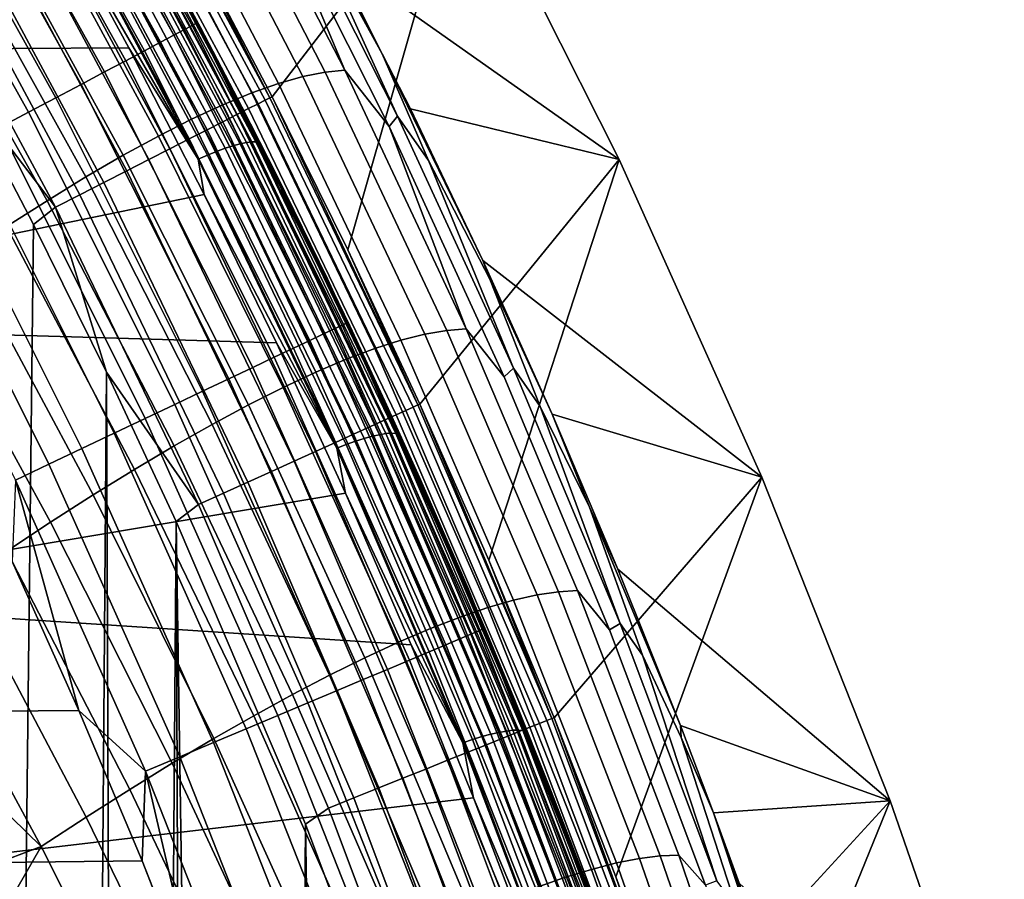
# Model space of a CAD drawing. Header units: metres. Extents: x -109 to 109, y -342 to 66.
# Tile 414 of 512: x 24.09 to 27.73, y 9.87 to 13.04. Entities that reach past the tile are written whole.
import ezdxf

# ---------------------------------------------------------------- set-up
doc = ezdxf.new("R2010")
doc.units = ezdxf.units.M
doc.layers.add('solid_K_24_62_16_000B91', color=7, linetype='CONTINUOUS')

msp = doc.modelspace()

# ---------------------------------------------------------------- linework, layer by layer
at = {"layer": 'solid_K_24_62_16_000B91'}
for points in [[(25.021742, 12.756577, 30.034899), (25.72604, 13.674945), (25.09708, 14.797626), (24.72928, 13.314673, 30.034899)], [(24.726076, 13.019848, 83.699898), (24.123091, 14.100758, 83.699898), (24.095856, 14.084764, 83.834938), (24.698158, 13.005075, 83.834938)], [(24.742847, 13.028724, 83.562515), (24.139454, 14.110368, 83.562515), (24.123091, 14.100758, 83.699898), (24.726076, 13.019848, 83.699898)], [(24.742847, 13.028724, 83.562515), (24.656677, 13.203385, 83.426178), (24.139454, 14.110368, 83.562515)], [(24.659338, 12.984531, 83.966492), (24.05798, 14.062524, 83.966492), (24.00979, 14.034225, 84.093422), (24.609943, 12.958392, 84.093422)], [(24.698158, 13.005075, 83.834938), (24.095856, 14.084764, 83.834938), (24.05798, 14.062524, 83.966492), (24.659338, 12.984531, 83.966492)], [(24.609943, 12.958392, 84.093422), (24.00979, 14.034225, 84.093422), (23.951696, 14.000112, 84.214653), (24.550398, 12.926881, 84.214653)], [(24.550398, 12.926881, 84.214653), (23.951696, 14.000112, 84.214653), (23.884197, 13.960474, 84.32914), (24.481211, 12.890268, 84.32914)], [(24.481211, 12.890268, 84.32914), (23.884197, 13.960474, 84.32914), (23.807867, 13.915651, 84.435905), (24.402973, 12.848866, 84.435905)], [(24.402973, 12.848866, 84.435905), (23.807867, 13.915651, 84.435905), (23.72336, 13.866027, 84.534042), (24.316353, 12.803027, 84.534042)], [(24.20212, 13.473954, 44.135128), (24.492649, 12.938311, 44.01638), (21.925583, 12.922852, 44.012955), (21.336594, 13.896752, 44.228863)], [(24.316353, 12.803027, 84.534042), (23.72336, 13.866027, 84.534042), (23.631399, 13.812024, 84.622704), (24.222094, 12.753146, 84.622704)], [(24.970274, 12.731151, 30.335642), (24.374096, 13.83836, 30.335642), (24.339931, 13.818964, 30.430262), (24.935274, 12.713306, 30.430262)], [(24.996464, 12.744504, 30.237499), (24.39966, 13.852875, 30.237499), (24.374096, 13.83836, 30.335642), (24.970274, 12.731151, 30.335642)], [(24.39966, 13.852875, 30.237499), (24.996464, 12.744504, 30.237499), (25.013571, 12.753225, 30.136866), (24.416359, 13.862355, 30.136866)], [(24.416359, 13.862355, 30.136866), (25.013571, 12.753225, 30.136866), (24.424374, 13.866067, 30.034899)], [(25.013571, 12.753225, 30.136866), (24.72928, 13.314673, 30.034899), (24.424374, 13.866067, 30.034899)], [(24.222094, 12.753146, 84.622704), (23.631399, 13.812024, 84.622704), (23.53277, 13.754107, 84.701141), (24.120998, 12.699648, 84.701141)], [(24.935274, 12.713306, 30.430262), (24.339931, 13.818964, 30.430262), (24.297529, 13.79489, 30.520365), (24.891834, 12.691158, 30.520365)], [(24.804781, 13.798298, -18.41045), (25.290865, 12.855435, -18.575708), (25.217957, 12.848372, -18.821585), (24.731056, 13.789734, -18.670345)], [(24.995707, 13.559337, -18.193331), (25.290865, 12.855435, -18.575708), (24.804781, 13.798298, -18.41045)], [(24.840408, 12.664939, 30.605007), (24.247332, 13.766391, 30.605007), (24.189867, 13.733765, 30.683298), (24.781538, 12.634924, 30.683298)], [(24.891834, 12.691158, 30.520365), (24.297529, 13.79489, 30.520365), (24.247332, 13.766391, 30.605007), (24.840408, 12.664939, 30.605007)], [(24.334728, 13.784841, 44.471226), (24.46427, 13.55489, 44.428001), (24.757893, 13.013553, 44.309284)], [(24.910572, 12.720012, 44.235161), (24.334728, 13.784841, 44.471226), (24.757893, 13.013553, 44.309284)], [(24.410763, 13.643137, 44.400352), (24.334728, 13.784841, 44.471226), (24.910572, 12.720012, 44.235161)], [(24.648306, 13.771111, -18.926916), (25.136211, 12.83206, -19.064163), (25.045816, 12.806503, -19.302767), (24.556719, 13.742438, -19.179445)], [(24.731056, 13.789734, -18.670345), (25.217957, 12.848372, -18.821585), (25.136211, 12.83206, -19.064163), (24.648306, 13.771111, -18.926916)], [(24.120998, 12.699648, 84.701141), (23.53277, 13.754107, 84.701141), (23.428314, 13.692768, 84.768677), (24.013931, 12.642989, 84.768677)], [(24.781538, 12.634924, 30.683298), (24.189867, 13.733765, 30.683298), (24.125736, 13.697355, 30.754417), (24.715839, 12.601428, 30.754417)], [(24.556719, 13.742438, -19.179445), (25.045816, 12.806503, -19.302767), (24.946953, 12.771704, -19.536713), (24.456478, 13.703719, -19.427216)], [(25.002232, 13.73987, -17.350298), (25.72604, 13.674945), (26.30479, 12.525621), (25.252729, 13.26803, -17.427921)], [(25.428619, 12.916162, -17.543644), (25.002232, 13.73987, -17.350298), (25.252729, 13.26803, -17.427921)], [(25.428619, 12.916162, -17.543644), (25.152658, 13.418566, -17.694153), (25.002232, 13.73987, -17.350298)], [(24.715839, 12.601428, 30.754417), (24.125736, 13.697355, 30.754417), (24.055616, 13.657545, 30.817619), (24.644003, 12.564802, 30.817619)], [(24.456478, 13.703719, -19.427216), (24.946953, 12.771704, -19.536713), (24.839809, 12.727667, -19.765322), (24.347773, 13.654962, -19.66951)], [(24.644003, 12.564802, 30.817619), (24.055616, 13.657545, 30.817619), (23.98024, 13.61475, 30.872238), (24.566784, 12.525432, 30.872238)], [(24.347773, 13.654962, -19.66951), (24.839809, 12.727667, -19.765322), (24.724573, 12.674398, -19.987919), (24.230793, 13.596176, -19.905611)], [(25.021742, 12.756577, 30.034899), (25.301611, 12.192058, 30.034899), (25.72604, 13.674945)], [(25.568748, 11.621397, 30.034899), (26.30479, 12.525621), (25.72604, 13.674945), (25.301611, 12.192058, 30.034899)], [(24.566784, 12.525432, 30.872238), (23.98024, 13.61475, 30.872238), (23.900398, 13.569421, 30.917702), (24.484991, 12.483729, 30.917702)], [(24.816545, 12.555168, 43.954708), (24.257063, 13.604132, 44.187256), (24.287975, 13.616913, 44.207851), (24.848145, 12.566662, 43.975014)], [(24.848145, 12.566662, 43.975014), (24.287975, 13.616913, 44.207851), (24.316635, 13.627524, 44.232529), (24.877441, 12.57608, 43.999428)], [(24.877441, 12.57608, 43.999428), (24.316635, 13.627524, 44.232529), (24.342552, 13.635785, 44.260864), (24.903934, 12.583261, 44.027527)], [(24.903934, 12.583261, 44.027527), (24.342552, 13.635785, 44.260864), (24.365282, 13.641554, 44.292377), (24.92717, 12.588083, 44.05883)], [(24.92717, 12.588083, 44.05883), (24.365282, 13.641554, 44.292377), (24.384436, 13.644731, 44.326527), (24.946747, 12.590463, 44.0928)], [(24.946747, 12.590463, 44.0928), (24.384436, 13.644731, 44.326527), (24.399681, 13.645262, 44.362724), (24.962332, 12.590359, 44.128857)], [(24.962332, 12.590359, 44.128857), (24.399681, 13.645262, 44.362724), (24.410763, 13.643137, 44.400352), (24.973658, 12.587773, 44.166382)], [(24.973658, 12.587773, 44.166382), (24.410763, 13.643137, 44.400352), (24.910572, 12.720012, 44.235161)], [(24.230793, 13.596176, -19.905611), (24.724573, 12.674398, -19.987919), (24.601545, 12.612039, -20.203918), (24.105844, 13.527514, -20.134899)], [(24.74864, 12.526775, 43.927723), (24.190632, 13.572973, 44.159657), (24.224428, 13.589401, 44.171101), (24.783186, 12.541796, 43.93885)], [(24.783186, 12.541796, 43.93885), (24.224428, 13.589401, 44.171101), (24.257063, 13.604132, 44.187256), (24.816545, 12.555168, 43.954708)], [(25.020031, 13.606009, -17.92049), (25.485285, 12.685986, -18.108419), (25.455084, 12.646819, -18.366058), (24.995707, 13.559337, -18.193331)], [(25.152658, 13.418566, -17.694153), (25.485285, 12.685986, -18.108419), (25.020031, 13.606009, -17.92049)], [(24.484991, 12.483729, 30.917702), (23.900398, 13.569421, 30.917702), (23.816933, 13.522033, 30.953533), (24.399483, 12.440133, 30.953533)], [(24.74864, 12.526775, 43.927723), (24.20212, 13.473954, 44.135128), (24.190632, 13.572973, 44.159657)], [(24.46427, 13.55489, 44.428001), (24.656677, 13.203385, 83.426178), (25.227131, 12.083807, 83.426178), (24.757893, 13.013553, 44.309284)], [(24.995707, 13.559337, -18.193331), (25.455084, 12.646819, -18.366058), (25.290865, 12.855435, -18.575708)], [(24.399483, 12.440133, 30.953533), (23.816933, 13.522033, 30.953533), (23.730715, 13.473083, 30.979355), (24.311157, 12.3951, 30.979355)], [(24.105844, 13.527514, -20.134899), (24.601545, 12.612039, -20.203918), (24.471144, 12.540858, -20.412825), (23.973351, 13.449275, -20.356846)], [(24.311157, 12.3951, 30.979355), (23.730715, 13.473083, 30.979355), (23.642653, 13.423086, 30.994898), (24.22094, 12.349103, 30.994898)], [(24.74864, 12.526775, 43.927723), (24.492649, 12.938311, 44.01638), (24.20212, 13.473954, 44.135128)], [(23.973351, 13.449275, -20.356846), (24.471144, 12.540858, -20.412825), (24.333788, 12.461134, -20.614145), (23.833742, 13.361761, -20.570927)], [(24.22094, 12.349103, 30.994898), (23.642653, 13.423086, 30.994898), (23.85815, 12.82449, 31)], [(25.428619, 12.916162, -17.543644), (25.599693, 12.521222, -17.890379), (25.485285, 12.685986, -18.108419), (25.152658, 13.418566, -17.694153)], [(23.833742, 13.361761, -20.570927), (24.333788, 12.461134, -20.614145), (24.189903, 12.373143, -20.80739), (23.687449, 13.265276, -20.776621)], [(25.013571, 12.753225, 30.136866), (25.021742, 12.756577, 30.034899), (24.72928, 13.314673, 30.034899)], [(23.687449, 13.265276, -20.776621), (24.189903, 12.373143, -20.80739), (24.039911, 12.277164, -20.992069), (23.534899, 13.160124, -20.973404)], [(25.428619, 12.916162, -17.543644), (25.252729, 13.26803, -17.427921), (26.30479, 12.525621), (25.533157, 12.712798, -17.520102)], [(24.742847, 13.028724, 83.562515), (25.227131, 12.083807, 83.426178), (24.656677, 13.203385, 83.426178)], [(25.252115, 11.8998, 83.834938), (24.698158, 13.005075, 83.834938), (24.659338, 12.984531, 83.966492), (25.212423, 11.880994, 83.966492)], [(25.280659, 11.913324, 83.699898), (24.726076, 13.019848, 83.699898), (24.698158, 13.005075, 83.834938), (25.252115, 11.8998, 83.834938)], [(25.297808, 11.92145, 83.562515), (24.742847, 13.028724, 83.562515), (24.726076, 13.019848, 83.699898), (25.280659, 11.913324, 83.699898)], [(25.297808, 11.92145, 83.562515), (25.227131, 12.083807, 83.426178), (24.742847, 13.028724, 83.562515)], [(25.039684, 12.465597, 44.189098), (24.757893, 13.013553, 44.309284), (25.227131, 12.083807, 83.426178)], [(24.910572, 12.720012, 44.235161), (24.757893, 13.013553, 44.309284), (25.039684, 12.465597, 44.189098)], [(25.161921, 11.857065, 84.093422), (24.609943, 12.958392, 84.093422), (24.550398, 12.926881, 84.214653), (25.10104, 11.828218, 84.214653)], [(25.212423, 11.880994, 83.966492), (24.659338, 12.984531, 83.966492), (24.609943, 12.958392, 84.093422), (25.161921, 11.857065, 84.093422)], [(24.492649, 12.938311, 44.01638), (24.771521, 12.396038, 43.89616), (22.467962, 11.92349, 43.791401), (21.925583, 12.922852, 44.012955)], [(25.10104, 11.828218, 84.214653), (24.550398, 12.926881, 84.214653), (24.481211, 12.890268, 84.32914), (25.0303, 11.794702, 84.32914)], [(24.74864, 12.526775, 43.927723), (24.771521, 12.396038, 43.89616), (24.492649, 12.938311, 44.01638)], [(25.0303, 11.794702, 84.32914), (24.481211, 12.890268, 84.32914), (24.402973, 12.848866, 84.435905), (24.950308, 11.756801, 84.435905)], [(25.428619, 12.916162, -17.543644), (25.533157, 12.712798, -17.520102), (25.801355, 12.15154, -17.614252)], [(25.599693, 12.521222, -17.890379), (25.428619, 12.916162, -17.543644), (25.801355, 12.15154, -17.614252), (25.82641, 12.082761, -17.737192)], [(25.290865, 12.855435, -18.575708), (25.73954, 11.899608, -18.74041), (25.667723, 11.89402, -18.97213), (25.217957, 12.848372, -18.821585)], [(25.455084, 12.646819, -18.366058), (25.73954, 11.899608, -18.74041), (25.290865, 12.855435, -18.575708)], [(23.974386, 1.10841, 31), (24, 0, 31), (24.14032, 12.285103, 31), (23.85815, 12.82449, 31)], [(24.22094, 12.349103, 30.994898), (23.85815, 12.82449, 31), (24.14032, 12.285103, 31)], [(24.950308, 11.756801, 84.435905), (24.402973, 12.848866, 84.435905), (24.316353, 12.803027, 84.534042), (24.861746, 11.714839, 84.534042)], [(25.136211, 12.83206, -19.064163), (25.587307, 11.879975, -19.200588), (25.498476, 11.857476, -19.425148), (25.045816, 12.806503, -19.302767)], [(25.217957, 12.848372, -18.821585), (25.667723, 11.89402, -18.97213), (25.587307, 11.879975, -19.200588), (25.136211, 12.83206, -19.064163)], [(24.861746, 11.714839, 84.534042), (24.316353, 12.803027, 84.534042), (24.222094, 12.753146, 84.622704), (24.765371, 11.669176, 84.622704)], [(25.045816, 12.806503, -19.302767), (25.498476, 11.857476, -19.425148), (25.401407, 11.826523, -19.645164), (24.946953, 12.771704, -19.536713)], [(24.765371, 11.669176, 84.622704), (24.222094, 12.753146, 84.622704), (24.120998, 12.699648, 84.701141), (24.66201, 11.620201, 84.701141)], [(24.946953, 12.771704, -19.536713), (25.401407, 11.826523, -19.645164), (25.296286, 11.787115, -19.859999), (24.839809, 12.727667, -19.765322)], [(25.542952, 11.610479, 30.237499), (24.996464, 12.744504, 30.237499), (24.970274, 12.731151, 30.335642), (25.516188, 11.598314, 30.335642)], [(24.996464, 12.744504, 30.237499), (25.542952, 11.610479, 30.237499), (25.560432, 11.618424, 30.136866), (25.013571, 12.753225, 30.136866)], [(25.013571, 12.753225, 30.136866), (25.560432, 11.618424, 30.136866), (25.021742, 12.756577, 30.034899)], [(25.560432, 11.618424, 30.136866), (25.301611, 12.192058, 30.034899), (25.021742, 12.756577, 30.034899)], [(24.839809, 12.727667, -19.765322), (25.296286, 11.787115, -19.859999), (25.183298, 11.739259, -20.069012), (24.724573, 12.674398, -19.987919)], [(25.480425, 11.582058, 30.430262), (24.935274, 12.713306, 30.430262), (24.891834, 12.691158, 30.520365), (25.436033, 11.561881, 30.520365)], [(24.910572, 12.720012, 44.235161), (25.039684, 12.465597, 44.189098), (25.309486, 11.911292, 44.067535)], [(25.4394, 11.63221, 43.993999), (24.910572, 12.720012, 44.235161), (25.309486, 11.911292, 44.067535)], [(24.973658, 12.587773, 44.166382), (24.910572, 12.720012, 44.235161), (25.4394, 11.63221, 43.993999)], [(25.516188, 11.598314, 30.335642), (24.970274, 12.731151, 30.335642), (24.935274, 12.713306, 30.430262), (25.480425, 11.582058, 30.430262)], [(25.533157, 12.712798, -17.520102), (26.30479, 12.525621), (26.832298, 11.351696), (25.801355, 12.15154, -17.614252)], [(24.66201, 11.620201, 84.701141), (24.120998, 12.699648, 84.701141), (24.013931, 12.642989, 84.768677), (24.552542, 11.568335, 84.768677)], [(24.724573, 12.674398, -19.987919), (25.183298, 11.739259, -20.069012), (25.062738, 11.683078, -20.271656), (24.601545, 12.612039, -20.203918)], [(25.436033, 11.561881, 30.520365), (24.891834, 12.691158, 30.520365), (24.840408, 12.664939, 30.605007), (25.383484, 11.537994, 30.605007)], [(25.485285, 12.685986, -18.108419), (25.914766, 11.753943, -18.296051), (25.879513, 11.722586, -18.538324), (25.455084, 12.646819, -18.366058)], [(25.599693, 12.521222, -17.890379), (25.914766, 11.753943, -18.296051), (25.485285, 12.685986, -18.108419)], [(24.552542, 11.568335, 84.768677), (24.013931, 12.642989, 84.768677), (23.90181, 12.583655, 84.824738), (24.437904, 11.514018, 84.824738)], [(25.323326, 11.510651, 30.683298), (24.781538, 12.634924, 30.683298), (24.715839, 12.601428, 30.754417), (25.256191, 11.480135, 30.754417)], [(25.383484, 11.537994, 30.605007), (24.840408, 12.664939, 30.605007), (24.781538, 12.634924, 30.683298), (25.323326, 11.510651, 30.683298)], [(25.455084, 12.646819, -18.366058), (25.879513, 11.722586, -18.538324), (25.73954, 11.899608, -18.74041)], [(24.601545, 12.612039, -20.203918), (25.062738, 11.683078, -20.271656), (24.935015, 11.618818, -20.467466), (24.471144, 12.540858, -20.412825)], [(25.256191, 11.480135, 30.754417), (24.715839, 12.601428, 30.754417), (24.644003, 12.564802, 30.817619), (25.182785, 11.446768, 30.817619)], [(24.437904, 11.514018, 84.824738), (23.90181, 12.583655, 84.824738), (23.785591, 12.522154, 84.868843), (24.319078, 11.457717, 84.868843)], [(25.182785, 11.446768, 30.817619), (24.644003, 12.564802, 30.817619), (24.566784, 12.525432, 30.872238), (25.103878, 11.4109, 30.872238)], [(25.330284, 11.484136, 43.717266), (24.816545, 12.555168, 43.954708), (24.848145, 12.566662, 43.975014), (25.362513, 11.494318, 43.737282)], [(25.362513, 11.494318, 43.737282), (24.848145, 12.566662, 43.975014), (24.877441, 12.57608, 43.999428), (25.392393, 11.502521, 43.761425)], [(25.392393, 11.502521, 43.761425), (24.877441, 12.57608, 43.999428), (24.903934, 12.583261, 44.027527), (25.419413, 11.508603, 43.78928)], [(25.419413, 11.508603, 43.78928), (24.903934, 12.583261, 44.027527), (24.92717, 12.588083, 44.05883), (25.44311, 11.512461, 43.82037)], [(25.44311, 11.512461, 43.82037), (24.92717, 12.588083, 44.05883), (24.946747, 12.590463, 44.0928), (25.463078, 11.514029, 43.85416)], [(25.463078, 11.514029, 43.85416), (24.946747, 12.590463, 44.0928), (24.962332, 12.590359, 44.128857), (25.478973, 11.513278, 43.890076)], [(25.478973, 11.513278, 43.890076), (24.962332, 12.590359, 44.128857), (24.973658, 12.587773, 44.166382), (25.490524, 11.510222, 43.927494)], [(25.490524, 11.510222, 43.927494), (24.973658, 12.587773, 44.166382), (25.4394, 11.63221, 43.993999)], [(24.319078, 11.457717, 84.868843), (23.785591, 12.522154, 84.868843), (23.666267, 12.459009, 84.900612), (24.197081, 11.399913, 84.900612)], [(24.471144, 12.540858, -20.412825), (24.935015, 11.618818, -20.467466), (24.800543, 11.546731, -20.655987), (24.333788, 12.461134, -20.614145)], [(25.103878, 11.4109, 30.872238), (24.566784, 12.525432, 30.872238), (24.484991, 12.483729, 30.917702), (25.020296, 11.372909, 30.917702)], [(25.261028, 11.45856, 43.690903), (24.74864, 12.526775, 43.927723), (24.783186, 12.541796, 43.93885), (25.296263, 11.472148, 43.701717)], [(25.261028, 11.45856, 43.690903), (24.771521, 12.396038, 43.89616), (24.74864, 12.526775, 43.927723)], [(25.296263, 11.472148, 43.701717), (24.783186, 12.541796, 43.93885), (24.816545, 12.555168, 43.954708), (25.330284, 11.484136, 43.717266)], [(25.568748, 11.621397, 30.034899), (25.823015, 11.044893, 30.034899), (26.30479, 12.525621)], [(26.064283, 10.462837, 30.034899), (26.832298, 11.351696), (26.30479, 12.525621), (25.823015, 11.044893, 30.034899)], [(25.82641, 12.082761, -17.737192), (26.012676, 11.612672, -18.086409), (25.914766, 11.753943, -18.296051), (25.599693, 12.521222, -17.890379)], [(24.197081, 11.399913, 84.900612), (23.666267, 12.459009, 84.900612), (23.544861, 12.394762, 84.919785), (24.07295, 11.341099, 84.919785)], [(24.333788, 12.461134, -20.614145), (24.800543, 11.546731, -20.655987), (24.659731, 11.467069, -20.836758), (24.189903, 12.373143, -20.80739)], [(25.020296, 11.372909, 30.917702), (24.484991, 12.483729, 30.917702), (24.399483, 12.440133, 30.953533), (24.932919, 11.333192, 30.953533)], [(25.039684, 12.465597, 44.189098), (25.227131, 12.083807, 83.426178), (25.74678, 10.939763, 83.426178), (25.309486, 11.911292, 44.067535)], [(24.932919, 11.333192, 30.953533), (24.399483, 12.440133, 30.953533), (24.311157, 12.3951, 30.979355), (24.842661, 11.292166, 30.979355)], [(24.771521, 12.396038, 43.89616), (25.038485, 11.847534, 43.774563), (22.467962, 11.92349, 43.791401)], [(24.842661, 11.292166, 30.979355), (24.311157, 12.3951, 30.979355), (24.22094, 12.349103, 30.994898), (24.750473, 11.250262, 30.994898)], [(25.261028, 11.45856, 43.690903), (25.038485, 11.847534, 43.774563), (24.771521, 12.396038, 43.89616)], [(24.189903, 12.373143, -20.80739), (24.659731, 11.467069, -20.836758), (24.512995, 11.380083, -21.009319), (24.039911, 12.277164, -20.992069)], [(24.22094, 12.349103, 30.994898), (24.14032, 12.285103, 31), (24.410202, 11.739717, 31)], [(24.750473, 11.250262, 30.994898), (24.22094, 12.349103, 30.994898), (24.410202, 11.739717, 31)], [(24.039911, 12.277164, -20.992069), (24.512995, 11.380083, -21.009319), (24.360744, 11.286024, -21.173216), (23.884232, 12.173474, -21.167692)], [(24, 0, 31), (24.226357, -12.195995, 31), (24.410202, 11.739717, 31), (24.14032, 12.285103, 31)], [(23.884232, 12.173474, -21.167692), (24.360744, 11.286024, -21.173216), (24.203396, 11.185145, -21.32799), (23.723288, 12.062351, -21.333767)], [(25.560432, 11.618424, 30.136866), (25.568748, 11.621397, 30.034899), (25.301611, 12.192058, 30.034899)], [(26.057186, 11.584536, -17.71034), (25.801355, 12.15154, -17.614252), (26.832298, 11.351696)], [(25.82641, 12.082761, -17.737192), (25.801355, 12.15154, -17.614252), (26.057186, 11.584536, -17.71034)], [(23.723288, 12.062351, -21.333767), (24.203396, 11.185145, -21.32799), (24.041361, 11.077698, -21.473179), (23.557503, 11.944073, -21.489803)], [(25.297808, 11.92145, 83.562515), (25.74678, 10.939763, 83.426178), (25.227131, 12.083807, 83.426178)], [(26.012676, 11.612672, -18.086409), (25.82641, 12.082761, -17.737192), (26.057186, 11.584536, -17.71034), (26.195042, 11.240272, -17.930552)], [(25.038485, 11.847534, 43.774563), (25.293457, 11.292964, 43.651615), (22.962582, 10.900792, 43.564674), (22.467962, 11.92349, 43.791401)], [(25.785751, 10.783352, 83.699898), (25.280659, 11.913324, 83.699898), (25.252115, 11.8998, 83.834938), (25.756639, 10.771104, 83.834938)], [(25.803244, 10.79071, 83.562515), (25.297808, 11.92145, 83.562515), (25.280659, 11.913324, 83.699898), (25.785751, 10.783352, 83.699898)], [(25.803244, 10.79071, 83.562515), (25.74678, 10.939763, 83.426178), (25.297808, 11.92145, 83.562515)], [(25.567142, 11.3509, 43.944626), (25.309486, 11.911292, 44.067535), (25.74678, 10.939763, 83.426178)], [(25.4394, 11.63221, 43.993999), (25.309486, 11.911292, 44.067535), (25.567142, 11.3509, 43.944626)], [(25.716154, 10.754071, 83.966492), (25.212423, 11.880994, 83.966492), (25.161921, 11.857065, 84.093422), (25.664642, 10.7324, 84.093422)], [(25.756639, 10.771104, 83.834938), (25.252115, 11.8998, 83.834938), (25.212423, 11.880994, 83.966492), (25.716154, 10.754071, 83.966492)], [(25.587307, 11.879975, -19.200588), (26.001747, 10.916402, -19.33584), (25.914858, 10.896884, -19.546263), (25.498476, 11.857476, -19.425148)], [(25.667723, 11.89402, -18.97213), (26.080496, 10.928235, -19.121607), (26.001747, 10.916402, -19.33584), (25.587307, 11.879975, -19.200588)], [(25.73954, 11.899608, -18.74041), (26.150928, 10.932386, -18.90416), (26.080496, 10.928235, -19.121607), (25.667723, 11.89402, -18.97213)], [(26.269094, 10.788049, -18.709757), (26.150928, 10.932386, -18.90416), (25.73954, 11.899608, -18.74041), (25.879513, 11.722586, -18.538324)], [(25.261028, 11.45856, 43.690903), (25.293457, 11.292964, 43.651615), (25.038485, 11.847534, 43.774563)], [(25.664642, 10.7324, 84.093422), (25.161921, 11.857065, 84.093422), (25.10104, 11.828218, 84.214653), (25.602545, 10.706275, 84.214653)], [(25.498476, 11.857476, -19.425148), (25.914858, 10.896884, -19.546263), (25.820009, 10.869679, -19.752272), (25.401407, 11.826523, -19.645164)], [(25.530394, 10.67592, 84.32914), (25.0303, 11.794702, 84.32914), (24.950308, 11.756801, 84.435905), (25.448803, 10.641594, 84.435905)], [(25.602545, 10.706275, 84.214653), (25.10104, 11.828218, 84.214653), (25.0303, 11.794702, 84.32914), (25.530394, 10.67592, 84.32914)], [(25.401407, 11.826523, -19.645164), (25.820009, 10.869679, -19.752272), (25.717377, 10.834787, -19.953264), (25.296286, 11.787115, -19.859999)], [(25.296286, 11.787115, -19.859999), (25.717377, 10.834787, -19.953264), (25.607147, 10.79221, -20.148642), (25.183298, 11.739259, -20.069012)], [(24.226357, -12.195995, 31), (24.495567, -11.645845, 31), (24.410202, 11.739717, 31)], [(24.495567, -11.645845, 31), (24.667767, 11.188388, 31), (24.410202, 11.739717, 31)], [(24.750473, 11.250262, 30.994898), (24.410202, 11.739717, 31), (24.667767, 11.188388, 31)], [(25.448803, 10.641594, 84.435905), (24.950308, 11.756801, 84.435905), (24.861746, 11.714839, 84.534042), (25.358471, 10.603591, 84.534042)], [(25.183298, 11.739259, -20.069012), (25.607147, 10.79221, -20.148642), (25.489607, 10.742055, -20.337893), (25.062738, 11.683078, -20.271656)], [(25.914766, 11.753943, -18.296051), (26.308561, 10.811343, -18.482981), (26.269094, 10.788049, -18.709757), (25.879513, 11.722586, -18.538324)], [(26.012676, 11.612672, -18.086409), (26.308561, 10.811343, -18.482981), (25.914766, 11.753943, -18.296051)], [(25.358471, 10.603591, 84.534042), (24.861746, 11.714839, 84.534042), (24.765371, 11.669176, 84.622704), (25.260172, 10.562236, 84.622704)], [(25.260172, 10.562236, 84.622704), (24.765371, 11.669176, 84.622704), (24.66201, 11.620201, 84.701141), (25.154743, 10.517881, 84.701141)], [(25.062738, 11.683078, -20.271656), (25.489607, 10.742055, -20.337893), (25.365152, 10.684546, -20.520584), (24.935015, 11.618818, -20.467466)], [(25.154743, 10.517881, 84.701141), (24.66201, 11.620201, 84.701141), (24.552542, 11.568335, 84.768677), (25.043089, 10.470907, 84.768677)], [(24.935015, 11.618818, -20.467466), (25.365152, 10.684546, -20.520584), (25.234184, 10.619909, -20.696291), (24.800543, 11.546731, -20.655987)], [(25.4394, 11.63221, 43.993999), (25.567142, 11.3509, 43.944626), (25.81251, 10.784694, 43.820446)], [(25.920372, 10.52346, 43.748196), (25.4394, 11.63221, 43.993999), (25.81251, 10.784694, 43.820446)], [(25.490524, 11.510222, 43.927494), (25.4394, 11.63221, 43.993999), (25.920372, 10.52346, 43.748196)], [(25.542952, 11.610479, 30.237499), (26.038023, 10.453083, 30.237499), (26.055843, 10.460238, 30.136866), (25.560432, 11.618424, 30.136866)], [(25.560432, 11.618424, 30.136866), (26.055843, 10.460238, 30.136866), (25.568748, 11.621397, 30.034899)], [(26.055843, 10.460238, 30.136866), (25.823015, 11.044893, 30.034899), (25.568748, 11.621397, 30.034899)], [(26.195042, 11.240272, -17.930552), (26.39167, 10.694265, -18.281857), (26.308561, 10.811343, -18.482981), (26.012676, 11.612672, -18.086409)], [(25.974283, 10.427495, 30.430262), (25.480425, 11.582058, 30.430262), (25.436033, 11.561881, 30.520365), (25.929033, 10.409329, 30.520365)], [(26.01074, 10.442131, 30.335642), (25.516188, 11.598314, 30.335642), (25.480425, 11.582058, 30.430262), (25.974283, 10.427495, 30.430262)], [(26.038023, 10.453083, 30.237499), (25.542952, 11.610479, 30.237499), (25.516188, 11.598314, 30.335642), (26.01074, 10.442131, 30.335642)], [(26.057186, 11.584536, -17.71034), (26.832298, 11.351696), (27.307344, 10.155893), (26.300526, 11.012059, -17.808409)], [(26.195042, 11.240272, -17.930552), (26.057186, 11.584536, -17.71034), (26.300526, 11.012059, -17.808409)], [(25.043089, 10.470907, 84.768677), (24.552542, 11.568335, 84.768677), (24.437904, 11.514018, 84.824738), (24.926161, 10.421715, 84.824738)], [(24.800543, 11.546731, -20.655987), (25.234184, 10.619909, -20.696291), (25.097109, 10.54837, -20.864588), (24.659731, 11.467069, -20.836758)], [(25.929033, 10.409329, 30.520365), (25.436033, 11.561881, 30.520365), (25.383484, 11.537994, 30.605007), (25.875465, 10.387825, 30.605007)], [(24.926161, 10.421715, 84.824738), (24.437904, 11.514018, 84.824738), (24.319078, 11.457717, 84.868843), (24.804962, 10.370725, 84.868843)], [(25.814142, 10.363206, 30.683298), (25.323326, 11.510651, 30.683298), (25.256191, 11.480135, 30.754417), (25.745707, 10.335732, 30.754417)], [(25.875465, 10.387825, 30.605007), (25.383484, 11.537994, 30.605007), (25.323326, 11.510651, 30.683298), (25.814142, 10.363206, 30.683298)], [(25.830278, 10.401828, 43.495083), (25.362513, 11.494318, 43.737282), (25.392393, 11.502521, 43.761425), (25.860687, 10.408795, 43.518951)], [(25.860687, 10.408795, 43.518951), (25.392393, 11.502521, 43.761425), (25.419413, 11.508603, 43.78928), (25.888187, 10.413761, 43.546562)], [(25.888187, 10.413761, 43.546562), (25.419413, 11.508603, 43.78928), (25.44311, 11.512461, 43.82037), (25.912304, 10.416638, 43.577435)], [(25.912304, 10.416638, 43.577435), (25.44311, 11.512461, 43.82037), (25.463078, 11.514029, 43.85416), (25.932625, 10.41738, 43.611042)], [(25.932625, 10.41738, 43.611042), (25.463078, 11.514029, 43.85416), (25.478973, 11.513278, 43.890076), (25.948801, 10.415973, 43.646809)], [(25.948801, 10.415973, 43.646809), (25.478973, 11.513278, 43.890076), (25.490524, 11.510222, 43.927494), (25.960558, 10.412439, 43.684124)], [(25.960558, 10.412439, 43.684124), (25.490524, 11.510222, 43.927494), (25.920372, 10.52346, 43.748196)], [(24.659731, 11.467069, -20.836758), (25.097109, 10.54837, -20.864588), (24.954323, 10.470156, -21.025049), (24.512995, 11.380083, -21.009319)], [(25.745707, 10.335732, 30.754417), (25.256191, 11.480135, 30.754417), (25.182785, 11.446768, 30.817619), (25.670876, 10.305692, 30.817619)], [(25.726997, 10.370267, 43.449635), (25.261028, 11.45856, 43.690903), (25.296263, 11.472148, 43.701717), (25.762856, 10.382398, 43.460125)], [(25.762856, 10.382398, 43.460125), (25.296263, 11.472148, 43.701717), (25.330284, 11.484136, 43.717266), (25.797482, 10.392979, 43.475361)], [(25.797482, 10.392979, 43.475361), (25.330284, 11.484136, 43.717266), (25.362513, 11.494318, 43.737282), (25.830278, 10.401828, 43.495083)], [(24.804962, 10.370725, 84.868843), (24.319078, 11.457717, 84.868843), (24.197081, 11.399913, 84.900612), (24.680525, 10.318374, 84.900612)], [(25.670876, 10.305692, 30.817619), (25.182785, 11.446768, 30.817619), (25.103878, 11.4109, 30.872238), (25.590439, 10.2734, 30.872238)], [(25.726997, 10.370267, 43.449635), (25.293457, 11.292964, 43.651615), (25.261028, 11.45856, 43.690903)], [(24.680525, 10.318374, 84.900612), (24.197081, 11.399913, 84.900612), (24.07295, 11.341099, 84.919785), (24.553915, 10.265108, 84.919785)], [(25.590439, 10.2734, 30.872238), (25.103878, 11.4109, 30.872238), (25.020296, 11.372909, 30.917702), (25.505238, 10.239196, 30.917702)], [(24.512995, 11.380083, -21.009319), (24.954323, 10.470156, -21.025049), (24.806229, 10.385493, -21.17725), (24.360744, 11.286024, -21.173216)], [(25.505238, 10.239196, 30.917702), (25.020296, 11.372909, 30.917702), (24.932919, 11.333192, 30.953533), (25.416166, 10.203438, 30.953533)], [(24.07295, 11.341099, 84.919785), (24.060677, 11.040641, 84.926178), (24.30724, 10.490067, 84.926178)], [(24.553915, 10.265108, 84.919785), (24.07295, 11.341099, 84.919785), (24.30724, 10.490067, 84.926178)], [(25.416166, 10.203438, 30.953533), (24.932919, 11.333192, 30.953533), (24.842661, 11.292166, 30.979355), (25.32416, 10.166502, 30.979355)], [(25.567142, 11.3509, 43.944626), (25.74678, 10.939763, 83.426178), (26.214579, 9.773558, 83.426178), (25.81251, 10.784694, 43.820446)], [(26.064283, 10.462837, 30.034899), (26.292423, 9.875537, 30.034899), (26.832298, 11.351696)], [(26.507326, 9.283292, 30.034899), (27.307344, 10.155893), (26.832298, 11.351696), (26.292423, 9.875537, 30.034899)], [(25.293457, 11.292964, 43.651615), (25.536243, 10.732665, 43.527401), (22.962582, 10.900792, 43.564674)], [(24.360744, 11.286024, -21.173216), (24.806229, 10.385493, -21.17725), (24.653229, 10.294608, -21.320763), (24.203396, 11.185145, -21.32799)], [(25.32416, 10.166502, 30.979355), (24.842661, 11.292166, 30.979355), (24.750473, 11.250262, 30.994898), (25.230185, 10.128775, 30.994898)], [(25.726997, 10.370267, 43.449635), (25.536243, 10.732665, 43.527401), (25.293457, 11.292964, 43.651615)], [(24.750473, 11.250262, 30.994898), (24.667767, 11.188388, 31), (25.145042, 10.070031, 31), (25.230185, 10.128775, 30.994898)], [(26.195042, 11.240272, -17.930552), (26.300526, 11.012059, -17.808409), (26.531258, 10.434375, -17.908516)], [(26.39167, 10.694265, -18.281857), (26.195042, 11.240272, -17.930552), (26.531258, 10.434375, -17.908516), (26.534548, 10.389761, -18.123404)], [(24.203396, 11.185145, -21.32799), (24.653229, 10.294608, -21.320763), (24.495724, 10.197726, -21.455164), (24.041361, 11.077698, -21.473179)], [(24.495567, -11.645845, 31), (24.752348, -11.08963, 31), (24.667767, 11.188388, 31)], [(24.996469, -10.527824, 31), (25.145042, 10.070031, 31), (24.667767, 11.188388, 31)], [(24.752348, -11.08963, 31), (24.996469, -10.527824, 31), (24.667767, 11.188388, 31)], [(24.041361, 11.077698, -21.473179), (24.495724, 10.197726, -21.455164), (24.334118, 10.095077, -21.580027), (23.875051, 10.963933, -21.60833)], [(24.060677, 11.040641, 84.926178), (-24.307245, 10.490058, 84.926178), (-24.541252, 9.933911, 84.926178), (24.30724, 10.490067, 84.926178)], [(26.055843, 10.460238, 30.136866), (26.064283, 10.462837, 30.034899), (25.823015, 11.044893, 30.034899)], [(26.531258, 10.434375, -17.908516), (26.300526, 11.012059, -17.808409), (27.307344, 10.155893)], [(23.875051, 10.963933, -21.60833), (24.334118, 10.095077, -21.580027), (24.16881, 9.98688, -21.694923), (23.704882, 10.844101, -21.732981)], [(25.803244, 10.79071, 83.562515), (26.214579, 9.773558, 83.426178), (25.74678, 10.939763, 83.426178)], [(26.080496, 10.928235, -19.121607), (26.456413, 9.952577, -19.269642), (26.379679, 9.942882, -19.469572), (26.001747, 10.916402, -19.33584)], [(26.150928, 10.932386, -18.90416), (26.525156, 9.95534, -19.066565), (26.456413, 9.952577, -19.269642), (26.080496, 10.928235, -19.121607)], [(26.623926, 9.844623, -18.879984), (26.525156, 9.95534, -19.066565), (26.150928, 10.932386, -18.90416), (26.269094, 10.788049, -18.709757)], [(25.536243, 10.732665, 43.527401), (25.766727, 10.166888, 43.40197), (23.395758, 9.888482, 43.340248), (22.962582, 10.900792, 43.564674)], [(25.914858, 10.896884, -19.546263), (26.295124, 9.926251, -19.665791), (26.202927, 9.90268, -19.857735), (25.820009, 10.869679, -19.752272)], [(26.001747, 10.916402, -19.33584), (26.379679, 9.942882, -19.469572), (26.295124, 9.926251, -19.665791), (25.914858, 10.896884, -19.546263)], [(25.820009, 10.869679, -19.752272), (26.202927, 9.90268, -19.857735), (26.103258, 9.872165, -20.044846), (25.717377, 10.834787, -19.953264)], [(23.704882, 10.844101, -21.732981), (24.16881, 9.98688, -21.694923), (23.6735, 10.470056, -21.832947)], [(25.717377, 10.834787, -19.953264), (26.103258, 9.872165, -20.044846), (25.9963, 9.834703, -20.226564), (25.607147, 10.79221, -20.148642)], [(26.308561, 10.811343, -18.482981), (26.666754, 9.859641, -18.668808), (26.623926, 9.844623, -18.879984), (26.269094, 10.788049, -18.709757)], [(26.39167, 10.694265, -18.281857), (26.666754, 9.859641, -18.668808), (26.308561, 10.811343, -18.482981)], [(25.607147, 10.79221, -20.148642), (25.9963, 9.834703, -20.226564), (25.88233, 9.790394, -20.402409), (25.489607, 10.742055, -20.337893)], [(26.24037, 9.632144, 83.699898), (25.785751, 10.783352, 83.699898), (25.756639, 10.771104, 83.834938), (26.210743, 9.621196, 83.834938)], [(26.258169, 9.638721, 83.562515), (25.803244, 10.79071, 83.562515), (25.785751, 10.783352, 83.699898), (26.24037, 9.632144, 83.699898)], [(26.258169, 9.638721, 83.562515), (26.214579, 9.773558, 83.426178), (25.803244, 10.79071, 83.562515)], [(26.045443, 10.212955, 43.695057), (25.81251, 10.784694, 43.820446), (26.214579, 9.773558, 83.426178)], [(25.920372, 10.52346, 43.748196), (25.81251, 10.784694, 43.820446), (26.045443, 10.212955, 43.695057)], [(25.489607, 10.742055, -20.337893), (25.88233, 9.790394, -20.402409), (25.761734, 9.739432, -20.571983), (25.365152, 10.684546, -20.520584)], [(26.169544, 9.60597, 83.966492), (25.716154, 10.754071, 83.966492), (25.664642, 10.7324, 84.093422), (26.117125, 9.586598, 84.093422)], [(26.210743, 9.621196, 83.834938), (25.756639, 10.771104, 83.834938), (25.716154, 10.754071, 83.966492), (26.169544, 9.60597, 83.966492)], [(26.053932, 9.563247, 84.214653), (25.602545, 10.706275, 84.214653), (25.530394, 10.67592, 84.32914), (25.980509, 9.536113, 84.32914)], [(25.726997, 10.370267, 43.449635), (25.766727, 10.166888, 43.40197), (25.536243, 10.732665, 43.527401)], [(26.117125, 9.586598, 84.093422), (25.664642, 10.7324, 84.093422), (25.602545, 10.706275, 84.214653), (26.053932, 9.563247, 84.214653)], [(25.365152, 10.684546, -20.520584), (25.761734, 9.739432, -20.571983), (25.634899, 9.682022, -20.734896), (25.234184, 10.619909, -20.696291)], [(25.980509, 9.536113, 84.32914), (25.530394, 10.67592, 84.32914), (25.448803, 10.641594, 84.435905), (25.89748, 9.505429, 84.435905)], [(26.534548, 10.389761, -18.123404), (26.736738, 9.767352, -18.476334), (26.666754, 9.859641, -18.668808), (26.39167, 10.694265, -18.281857)], [(25.89748, 9.505429, 84.435905), (25.448803, 10.641594, 84.435905), (25.358471, 10.603591, 84.534042), (25.805555, 9.471459, 84.534042)], [(25.234184, 10.619909, -20.696291), (25.634899, 9.682022, -20.734896), (25.502214, 9.618364, -20.890753), (25.097109, 10.54837, -20.864588)], [(25.805555, 9.471459, 84.534042), (25.358471, 10.603591, 84.534042), (25.260172, 10.562236, 84.622704), (25.705523, 9.434492, 84.622704)], [(25.705523, 9.434492, 84.622704), (25.260172, 10.562236, 84.622704), (25.154743, 10.517881, 84.701141), (25.598236, 9.394844, 84.701141)], [(25.097109, 10.54837, -20.864588), (25.502214, 9.618364, -20.890753), (25.364067, 9.548662, -21.03916), (24.954323, 10.470156, -21.025049)], [(25.920372, 10.52346, 43.748196), (26.045443, 10.212955, 43.695057), (26.265806, 9.635968, 43.568508)], [(26.35273, 9.395809, 43.498203), (25.920372, 10.52346, 43.748196), (26.265806, 9.635968, 43.568508)], [(25.960558, 10.412439, 43.684124), (25.920372, 10.52346, 43.748196), (26.35273, 9.395809, 43.498203)], [(24.30724, 10.490067, 84.926178), (-24.541252, 9.933911, 84.926178), (-24.762497, 9.372688, 84.926178), (24.541248, 9.933921, 84.926178)], [(24.553915, 10.265108, 84.919785), (24.30724, 10.490067, 84.926178), (24.541248, 9.933921, 84.926178)], [(25.598236, 9.394844, 84.701141), (25.154743, 10.517881, 84.701141), (25.043089, 10.470907, 84.768677), (25.484613, 9.352856, 84.768677)], [(24.16881, 9.98688, -21.694923), (23.978443, 9.915473, -21.801935), (23.6735, 10.470056, -21.832947)], [(24.954323, 10.470156, -21.025049), (25.364067, 9.548662, -21.03916), (25.220846, 9.473116, -21.179722), (24.806229, 10.385493, -21.17725)], [(25.484613, 9.352856, 84.768677), (25.043089, 10.470907, 84.768677), (24.926161, 10.421715, 84.824738), (25.365623, 9.308884, 84.824738)], [(26.480682, 9.274647, 30.237499), (26.038023, 10.453083, 30.237499), (26.01074, 10.442131, 30.335642), (26.452936, 9.264929, 30.335642)], [(26.038023, 10.453083, 30.237499), (26.480682, 9.274647, 30.237499), (26.498804, 9.280993, 30.136866), (26.055843, 10.460238, 30.136866)], [(26.055843, 10.460238, 30.136866), (26.498804, 9.280993, 30.136866), (26.064283, 10.462837, 30.034899)], [(26.498804, 9.280993, 30.136866), (26.292423, 9.875537, 30.034899), (26.064283, 10.462837, 30.034899)], [(25.365623, 9.308884, 84.824738), (24.926161, 10.421715, 84.824738), (24.804962, 10.370725, 84.868843), (25.242287, 9.263305, 84.868843)], [(26.281607, 9.296877, 43.272446), (25.860687, 10.408795, 43.518951), (25.888187, 10.413761, 43.546562), (26.309534, 9.300709, 43.299801)], [(26.309534, 9.300709, 43.299801), (25.888187, 10.413761, 43.546562), (25.912304, 10.416638, 43.577435), (26.334028, 9.302593, 43.330456)], [(26.334028, 9.302593, 43.330456), (25.912304, 10.416638, 43.577435), (25.932625, 10.41738, 43.611042), (26.354666, 9.302497, 43.363876)], [(26.415859, 9.251944, 30.430262), (25.974283, 10.427495, 30.430262), (25.929033, 10.409329, 30.520365), (26.369839, 9.235826, 30.520365)], [(26.354666, 9.302497, 43.363876), (25.932625, 10.41738, 43.611042), (25.948801, 10.415973, 43.646809), (26.371096, 9.300422, 43.399498)], [(26.371096, 9.300422, 43.399498), (25.948801, 10.415973, 43.646809), (25.960558, 10.412439, 43.684124), (26.383036, 9.296404, 43.436703)], [(26.383036, 9.296404, 43.436703), (25.960558, 10.412439, 43.684124), (26.35273, 9.395809, 43.498203)], [(26.452936, 9.264929, 30.335642), (26.01074, 10.442131, 30.335642), (25.974283, 10.427495, 30.430262), (26.415859, 9.251944, 30.430262)], [(26.653814, 10.11166, -17.964935), (26.531258, 10.434375, -17.908516), (27.307344, 10.155893)], [(26.534548, 10.389761, -18.123404), (26.531258, 10.434375, -17.908516), (26.653814, 10.11166, -17.964935)], [(24.806229, 10.385493, -21.17725), (25.220846, 9.473116, -21.179722), (25.072941, 9.391928, -21.312048), (24.653229, 10.294608, -21.320763)], [(26.14583, 9.26386, 43.20435), (25.726997, 10.370267, 43.449635), (25.762856, 10.382398, 43.460125), (26.182247, 9.274512, 43.214512)], [(26.182247, 9.274512, 43.214512), (25.762856, 10.382398, 43.460125), (25.797482, 10.392979, 43.475361), (26.217413, 9.283666, 43.229431)], [(26.217413, 9.283666, 43.229431), (25.797482, 10.392979, 43.475361), (25.830278, 10.401828, 43.495083), (26.250723, 9.291163, 43.248856)], [(26.315361, 9.216745, 30.605007), (25.875465, 10.387825, 30.605007), (25.814142, 10.363206, 30.683298), (26.252995, 9.194902, 30.683298)], [(26.250723, 9.291163, 43.248856), (25.830278, 10.401828, 43.495083), (25.860687, 10.408795, 43.518951), (26.281607, 9.296877, 43.272446)], [(26.369839, 9.235826, 30.520365), (25.929033, 10.409329, 30.520365), (25.875465, 10.387825, 30.605007), (26.315361, 9.216745, 30.605007)], [(26.736738, 9.767352, -18.476334), (26.534548, 10.389761, -18.123404), (26.653814, 10.11166, -17.964935), (26.844963, 9.532294, -18.31543)], [(25.242287, 9.263305, 84.868843), (24.804962, 10.370725, 84.868843), (24.680525, 10.318374, 84.900612), (25.115656, 9.216508, 84.900612)], [(26.14583, 9.26386, 43.20435), (25.766727, 10.166888, 43.40197), (25.726997, 10.370267, 43.449635)], [(26.252995, 9.194902, 30.683298), (25.814142, 10.363206, 30.683298), (25.745707, 10.335732, 30.754417), (26.183395, 9.170526, 30.754417)], [(25.115656, 9.216508, 84.900612), (24.680525, 10.318374, 84.900612), (24.553915, 10.265108, 84.919785), (24.986814, 9.168895, 84.919785)], [(26.107294, 9.143871, 30.817619), (25.670876, 10.305692, 30.817619), (25.590439, 10.2734, 30.872238), (26.025488, 9.11522, 30.872238)], [(26.183395, 9.170526, 30.754417), (25.745707, 10.335732, 30.754417), (25.670876, 10.305692, 30.817619), (26.107294, 9.143871, 30.817619)], [(24.653229, 10.294608, -21.320763), (25.072941, 9.391928, -21.312048), (24.92074, 9.305301, -21.435745), (24.495724, 10.197726, -21.455164)], [(24.553915, 10.265108, 84.919785), (24.541248, 9.933921, 84.926178), (24.762493, 9.372699, 84.926178)], [(24.986814, 9.168895, 84.919785), (24.553915, 10.265108, 84.919785), (24.762493, 9.372699, 84.926178)], [(26.025488, 9.11522, 30.872238), (25.590439, 10.2734, 30.872238), (25.505238, 10.239196, 30.917702), (25.938839, 9.084872, 30.917702)], [(25.938839, 9.084872, 30.917702), (25.505238, 10.239196, 30.917702), (25.416166, 10.203438, 30.953533), (25.848253, 9.053145, 30.953533)], [(24.495724, 10.197726, -21.455164), (24.92074, 9.305301, -21.435745), (24.764629, 9.213437, -21.550419), (24.334118, 10.095077, -21.580027)], [(25.848253, 9.053145, 30.953533), (25.416166, 10.203438, 30.953533), (25.32416, 10.166502, 30.979355), (25.754683, 9.020373, 30.979355)], [(26.045443, 10.212955, 43.695057), (26.214579, 9.773558, 83.426178), (26.629583, 8.58754, 83.426178), (26.265806, 9.635968, 43.568508)], [(25.766727, 10.166888, 43.40197), (25.984783, 9.595881, 43.275383), (23.408394, 9.856924, 43.333252), (23.395758, 9.888482, 43.340248)], [(25.754683, 9.020373, 30.979355), (25.32416, 10.166502, 30.979355), (25.230185, 10.128775, 30.994898), (25.659109, 8.986899, 30.994898)], [(26.14583, 9.26386, 43.20435), (25.984783, 9.595881, 43.275383), (25.766727, 10.166888, 43.40197)], [(26.507326, 9.283292, 30.034899), (26.70887, 8.686433, 30.034899), (27.307344, 10.155893)], [(26.653814, 10.11166, -17.964935), (27.307344, 10.155893), (27.728931, 8.940902, -0.000087), (26.749266, 9.851762, -18.010635)], [(26.896957, 8.085265, 30.034899), (27.728931, 8.940902, -0.000087), (27.307344, 10.155893), (26.70887, 8.686433, 30.034899)], [(25.230185, 10.128775, 30.994898), (25.145042, 10.070031, 31), (25.571054, 8.933076, 31), (25.659109, 8.986899, 30.994898)], [(24.334118, 10.095077, -21.580027), (24.764629, 9.213437, -21.550419), (24.605, 9.116535, -21.655676), (24.16881, 9.98688, -21.694923)], [(26.934303, 9.315791, -18.154343), (26.653814, 10.11166, -17.964935), (26.749266, 9.851762, -18.010635)], [(26.934303, 9.315791, -18.154343), (26.844963, 9.532294, -18.31543), (26.653814, 10.11166, -17.964935)], [(24.996469, -10.527824, 31), (25.227873, -9.960575, 31), (25.145042, 10.070031, 31)], [(25.446392, -9.388275, 31), (25.571054, 8.933076, 31), (25.145042, 10.070031, 31)], [(25.227873, -9.960575, 31), (25.446392, -9.388275, 31), (25.145042, 10.070031, 31)], [(24.16881, 9.98688, -21.694923), (24.049799, 9.781725, -21.794424), (23.978443, 9.915473, -21.801935)], [(24.16881, 9.98688, -21.694923), (24.605, 9.116535, -21.655676), (24.274275, 9.350246, -21.770161), (24.049799, 9.781725, -21.794424)], [(26.379679, 9.942882, -19.469572), (26.721252, 8.960958, -19.601431), (26.639433, 8.947103, -19.783401), (26.295124, 9.926251, -19.665791)], [(26.456413, 9.952577, -19.269642), (26.795612, 8.968602, -19.415865), (26.721252, 8.960958, -19.601431), (26.379679, 9.942882, -19.469572)], [(26.525156, 9.95534, -19.066565), (26.862347, 8.97004, -19.227228), (26.795612, 8.968602, -19.415865), (26.456413, 9.952577, -19.269642)], [(26.944103, 8.893721, -19.04863), (26.862347, 8.97004, -19.227228), (26.525156, 9.95534, -19.066565), (26.623926, 9.844623, -18.879984)], [(24.541248, 9.933921, 84.926178), (-24.762497, 9.372688, 84.926178), (-24.970949, 8.806462, 84.926178), (24.762493, 9.372699, 84.926178)], [(26.202927, 9.90268, -19.857735), (26.550327, 8.927027, -19.961256), (26.454103, 8.900725, -20.134472), (26.103258, 9.872165, -20.044846)], [(26.295124, 9.926251, -19.665791), (26.639433, 8.947103, -19.783401), (26.550327, 8.927027, -19.961256), (26.202927, 9.90268, -19.857735)], [(26.103258, 9.872165, -20.044846), (26.454103, 8.900725, -20.134472), (26.350935, 8.868194, -20.30253), (25.9963, 9.834703, -20.226564)], [(26.498804, 9.280993, 30.136866), (26.507326, 9.283292, 30.034899), (26.292423, 9.875537, 30.034899)]]:
    msp.add_3dface(points, dxfattribs=at)

doc.saveas('drawing.dxf')
